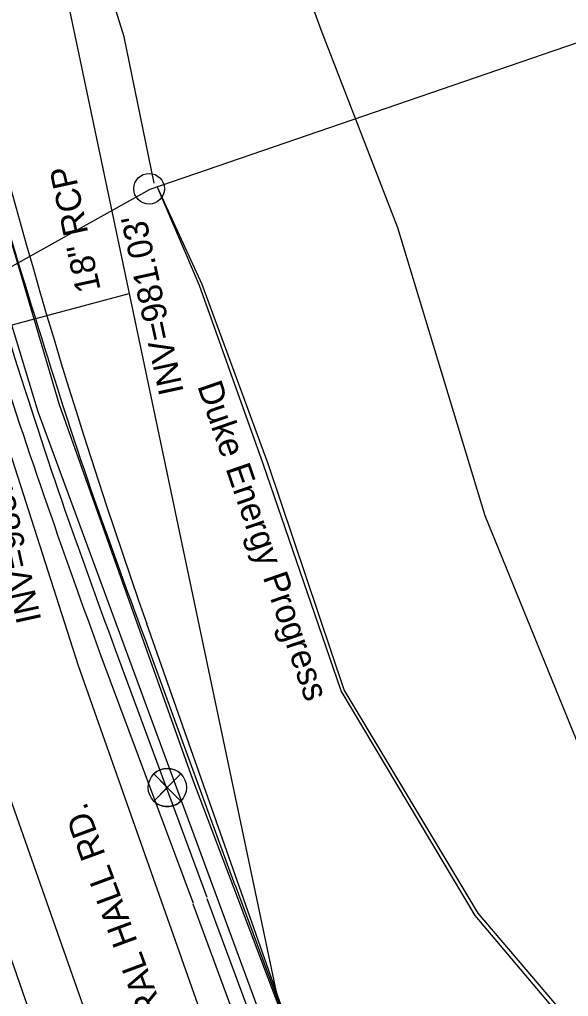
# Model space of a CAD drawing. Extents: x 1614427 to 1617186, y 896524 to 905462.
# Drawn here: x 1616087.8 to 1616176, y 904278.6 to 904435.4 of the extents above; entities that cross this region are included whole.
import ezdxf

# ---------------------------------------------------------------- set-up
doc = ezdxf.new("R2010")
doc.units = 0
for name, color, linetype in [('Exist Horizontal Alignment', 7, 'Continuous'), ('Exist Right of Way Line', 7, 'Continuous'), ('Exist Roads Curbs', 7, 'Continuous'), ('Exist Roads EOP', 7, 'Continuous'), ('Exist Roads EOP Other', 7, 'Continuous'), ('Exist Roads EOP Text', 7, 'Continuous'), ('Exist Structure Minor Pipes RCP 15 Inch Invert', 7, 'Continuous'), ('Exist Structure Minor Pipes RCP 18 Inch', 7, 'Continuous'), ('Exist Structure Minor Pipes RCP 18 Inch Invert', 7, 'Continuous'), ('Exist Structure Minor Pipes RCP 18 Inch Text', 7, 'Continuous'), ('Exist Utilities Other Pole CELL', 7, 'Continuous'), ('Exist Utilities Power UG Cable SUE LOS B', 7, 'Continuous'), ('Exist Utilities Power UG Cable SUE LOS B Text', 7, 'Continuous'), ('Exist Utilities Power UG Cable SUE LOS D', 7, 'Continuous'), ('Exist Utilities Telephone Test Hole SUE LOS A CELL', 7, 'Continuous'), ('Exist Utilities Telephone UG Cable SUE LOS B', 7, 'Continuous'), ('Exist Utilities Telephone UG FO SUE LOS B', 7, 'Continuous'), ('Exist Utilities Water UG Line SUE LOS B', 7, 'Continuous')]:
    doc.layers.add(name, color=color, linetype=linetype)

# ---------------------------------------------------------------- blocks, each defined once
blk = doc.blocks.new('EXIST UTILITIES TELEPHONE TEST HOLE SUE LOS A')
at = {"layer": 'Exist Utilities Telephone Test Hole SUE LOS A CELL'}
for points in [[(0.0435, 0.0435), (-0.0435, -0.0435), (0, 0), (-0.0435, 0.0435), (0.0435, -0.0435)], [(-0.0435, 0.0435), (0, 0), (0.0435, 0.0435)], [(0.0435, -0.0435), (0, 0), (-0.0435, -0.0435)]]:
    blk.add_lwpolyline(points, dxfattribs=at)
blk.add_circle((0, 0), 0.0615, dxfattribs=at)
for start, end in [(45, 135), (225, 315)]:
    blk.add_arc((0, 0), 0.0615, start, end, dxfattribs=at)

msp = doc.modelspace()

# ---------------------------------------------------------------- linework, layer by layer
at = {"layer": 'Exist Horizontal Alignment'}
msp.add_line((1616145.53, 904142.15), (1616079.93, 904328.43), dxfattribs=at)
at = {"layer": 'Exist Right of Way Line'}
for p, q in [((1615887.44, 905426.15), (1616864.55, 900788.06)), ((1616173.83, 904152.11), (1616108.23, 904338.4))]:
    msp.add_line(p, q, dxfattribs=at)
msp.add_arc((1617077.64, 904679.78), 1027.77, 185.13333, 199.4, dxfattribs=at)
at = {"layer": 'Exist Roads Curbs'}
msp.add_line((1616103.14, 904334.3), (1616117.86, 904294.52), dxfattribs=at)
msp.add_lwpolyline([(1616117.86, 904294.32), (1616132.6, 904254.66), (1616147.03, 904215.59), (1616161.55, 904176.09), (1616175.82, 904137.25), (1616190.47, 904097.09), (1616204.98, 904057.33), (1616219.73, 904016.73), (1616233.88, 903976.63), (1616247.93, 903936.53), (1616261.75, 903896.6), (1616275.82, 903856.12), (1616289.5, 903816.57), (1616303.58, 903775.98), (1616318, 903734.48)], dxfattribs=at)
msp.add_spline([(1616036.89, 904712.38), (1616036.47, 904709.78), (1616036.41, 904704.57), (1616037.92, 904663.56), (1616040.29, 904622.52), (1616044.13, 904581.91), (1616049.52, 904539.43), (1616056.84, 904495.96), (1616066.12, 904453.97), (1616077.29, 904413.44), (1616085.97, 904384.46), (1616094.57, 904358.18), (1616103.14, 904334.3)], degree=3, dxfattribs=at)
at = {"layer": 'Exist Roads EOP'}
msp.add_line((1616100.84, 904333.27), (1616115.66, 904293.56), dxfattribs=at)
for points in [[(1616115.61, 904293.45), (1616130.22, 904253.88), (1616144.71, 904214.78), (1616159.36, 904175.17), (1616173.54, 904136.33), (1616188.19, 904096.22), (1616202.56, 904056.51), (1616217.36, 904015.9), (1616231.52, 903975.89), (1616245.62, 903935.7), (1616259.38, 903895.73), (1616273.35, 903855.36), (1616287.12, 903815.79), (1616301.21, 903775.08), (1616315.66, 903733.58)], [(1616115.61, 904293.45), (1616130.22, 904253.88), (1616144.71, 904214.78), (1616159.36, 904175.17), (1616173.54, 904136.33), (1616188.19, 904096.22), (1616202.56, 904056.51), (1616217.36, 904015.9), (1616231.52, 903975.89), (1616245.62, 903935.7), (1616259.38, 903895.73), (1616273.35, 903855.36), (1616287.12, 903815.79)]]:
    msp.add_lwpolyline(points, dxfattribs=at)
msp.add_spline([(1616075.74, 904745.69), (1616063.59, 904746.06), (1616055.4, 904744.64), (1616049.66, 904742.08), (1616047.05, 904740.31), (1616042.03, 904735.52), (1616039.5, 904732.38), (1616037.34, 904728.4), (1616035.1, 904719.25), (1616034.05, 904709.96), (1616033.94, 904704.26), (1616035.54, 904663.34), (1616037.88, 904622.38), (1616041.67, 904581.5), (1616047.12, 904539.04), (1616054.36, 904495.38), (1616063.72, 904453.46), (1616074.98, 904412.62), (1616083.53, 904383.7), (1616092.27, 904357.36), (1616100.84, 904333.27)], degree=3, dxfattribs=at)
at = {"layer": 'Exist Roads EOP Other'}
msp.add_line((1616107.9, 904336.06), (1616122.39, 904296.47), dxfattribs=at)
msp.add_lwpolyline([(1616122.43, 904296.46), (1616137.34, 904256.3), (1616151.63, 904217.58), (1616166.45, 904177.4), (1616180.52, 904139.04), (1616195.16, 904098.73), (1616209.58, 904059.11), (1616224.45, 904018.46), (1616238.58, 903978.47), (1616252.68, 903938.24), (1616266.45, 903898.41), (1616280.47, 903857.78), (1616294.14, 903818.38), (1616308.3, 903777.63), (1616322.66, 903736.35)], dxfattribs=at)
msp.add_spline([(1616041.38, 904704.69), (1616042.91, 904663.74), (1616045.28, 904623.06), (1616049.16, 904582.4), (1616054.54, 904539.86), (1616061.85, 904496.88), (1616070.96, 904455.18), (1616082.1, 904414.74), (1616090.78, 904386), (1616099.26, 904359.95), (1616107.9, 904336.06)], degree=3, dxfattribs=at)
at = {"layer": 'Exist Structure Minor Pipes RCP 18 Inch'}
msp.add_line((1616084.97, 904385.98), (1616105.4, 904391.46), dxfattribs=at)
msp.add_line((1616084.97, 904385.98), (1616105.4, 904391.46), dxfattribs=at)
at = {"layer": 'Exist Utilities Other Pole CELL'}
msp.add_circle((1616108.6, 904408.27), 2.46, dxfattribs=at)
at = {"layer": 'Exist Utilities Power UG Cable SUE LOS B'}
for points in [[(1616109.41, 904409.16), (1616104.58, 904432.63), (1616094.99, 904463.41), (1616084.43, 904503.35), (1616072.68, 904539.73), (1616070.6, 904543.13), (1616067.23, 904545.22), (1616056.16, 904544.03)], [(1616158.94, 904204.64), (1616173.6, 904210.61), (1616185.14, 904213.25), (1616193.21, 904215.68), (1616195.33, 904218.7), (1616195.36, 904229.98), (1616188.73, 904256.73), (1616181.41, 904267.46), (1616160.99, 904291.57), (1616139.47, 904327.67), (1616126.95, 904364.1), (1616116.68, 904392.74), (1616109.88, 904408.62)], [(1616251.18, 903948.78), (1616253.44, 903954.26), (1616256.05, 903967.83), (1616255.72, 903991.57), (1616246.33, 904041.11), (1616238.14, 904073.94), (1616217.33, 904136.89), (1616206.18, 904181.46), (1616196.65, 904215.76), (1616195.81, 904229.77), (1616189.23, 904257.04), (1616182.09, 904267.79), (1616161.47, 904291.96), (1616139.96, 904327.82), (1616127.72, 904364.11), (1616117.11, 904392.88), (1616109.92, 904408.61)]]:
    msp.add_lwpolyline(points, dxfattribs=at)
at = {"layer": 'Exist Utilities Power UG Cable SUE LOS D'}
msp.add_lwpolyline([(1616026.95, 904362.58), (1616108.77, 904408.22), (1616222.52, 904447.26), (1616200.84, 904564.95)], dxfattribs=at)
at = {"layer": 'Exist Utilities Telephone UG Cable SUE LOS B'}
msp.add_lwpolyline([(1616264.73, 903785.56), (1616225.23, 903895.34), (1616215.6, 903922.1), (1616202.44, 903959.77), (1616193.59, 903987.06), (1616171.78, 904048.65), (1616147.44, 904117.95), (1616126.43, 904148.49), (1616103.05, 904238.24), (1616092.8, 904266.31), (1616073.76, 904321.1), (1616067.14, 904333.96), (1616066.19, 904334.49), (1616064.27, 904334.96), (1616057.18, 904332.89), (1616048.96, 904331.57)], dxfattribs=at)
at = {"layer": 'Exist Utilities Telephone UG FO SUE LOS B'}
for points in [[(1616305.86, 903835.58), (1616301.71, 903836.75), (1616300.93, 903837.51), (1616301.7, 903839.81), (1616304.58, 903843.5), (1616306.34, 903849.92), (1616306.68, 903889.95), (1616304.63, 903908.72), (1616293.63, 903957.65), (1616274.72, 904023.16), (1616260.11, 904069.82), (1616245.31, 904104.27), (1616231.41, 904145.88), (1616215.41, 904195.22), (1616204.68, 904240.22), (1616199.33, 904261.21), (1616183.55, 904304.43), (1616162.6, 904355.73), (1616148.58, 904401.99), (1616136.38, 904433.35), (1616120.49, 904476.41), (1616105.61, 904520.44), (1616089.41, 904571.33)], [(1616227.47, 903998.34), (1616211.12, 904046.11), (1616197.17, 904083.61), (1616180.84, 904129.23), (1616169.23, 904161.39), (1616162.49, 904178.57), (1616139.6, 904240.02), (1616090.77, 904372.44), (1616071.57, 904435.61), (1616056.71, 904499.76), (1616046.9, 904559.71)], [(1616172.98, 904168.79), (1616171.02, 904169.17), (1616169.94, 904170.68), (1616165.82, 904179.93), (1616142.94, 904241.46), (1616115.62, 904313.42), (1616094.14, 904373.71), (1616075.4, 904437.07), (1616059.87, 904500.59), (1616050.65, 904559.97)]]:
    msp.add_lwpolyline(points, dxfattribs=at)
at = {"layer": 'Exist Utilities Water UG Line SUE LOS B'}
msp.add_lwpolyline([(1616526.94, 903118.95), (1616504.59, 903181.23), (1616480.02, 903252.46), (1616446.17, 903345), (1616411.28, 903445.17), (1616385.62, 903515.15), (1616350.02, 903616.87), (1616323.73, 903691.37), (1616291.21, 903786.26), (1616260.45, 903872.07), (1616224.66, 903974.02), (1616192.08, 904066.13), (1616173.94, 904118.11), (1616130.42, 904237.78), (1616097.26, 904331.65), (1616083.48, 904374.45), (1616069.85, 904420.53), (1616059.14, 904458.49), (1616050.85, 904496.39), (1616045.84, 904527.76), (1616030.28, 904669.9)], dxfattribs=at)

# ---------------------------------------------------------------- block references
at = {"layer": 'Exist Utilities Telephone Test Hole SUE LOS A CELL', "xscale": 50, "yscale": 50}
msp.add_blockref('EXIST UTILITIES TELEPHONE TEST HOLE SUE LOS A', (1616111.53, 904312.14), dxfattribs=at)

# ---------------------------------------------------------------- texts
at = {"layer": 'Exist Roads EOP Text'}
msp.add_text('NC 65 BETHANIA RURAL HALL RD.', height=4, rotation=110.2637, dxfattribs=at).set_placement((1616129.13, 904226.89))
at = {"layer": 'Exist Structure Minor Pipes RCP 15 Inch Invert'}
msp.add_text("INV=983.06'", height=4, rotation=102.2667, dxfattribs=at).set_placement((1616091.31, 904338.99))
at = {"layer": 'Exist Structure Minor Pipes RCP 18 Inch Invert'}
msp.add_text("INV=981.03'", height=4, rotation=102.2667, dxfattribs=at).set_placement((1616114.19, 904375.63))
at = {"layer": 'Exist Structure Minor Pipes RCP 18 Inch Text'}
msp.add_text('18" RCP', height=4, rotation=102.2667, dxfattribs=at).set_placement((1616100.84, 904392.06))
at = {"layer": 'Exist Utilities Power UG Cable SUE LOS B Text'}
msp.add_text('Duke Energy Progress', height=4, rotation=288.9708, dxfattribs=at).set_placement((1616116.31, 904376.6))

doc.saveas('drawing.dxf')
